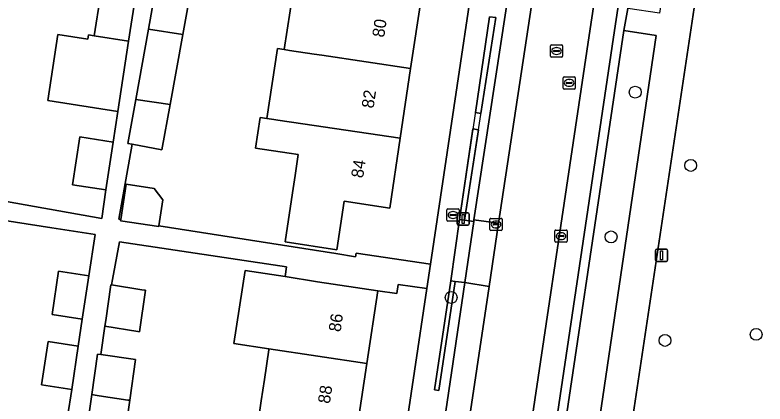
# Model space of a CAD drawing. Extents: x 163008 to 163854, y 382777 to 383982.
# Drawn here: x 163310.9 to 163372.4, y 383161 to 383192.9 of the extents above; entities that cross this region are included whole.
import ezdxf

# ---------------------------------------------------------------- set-up
doc = ezdxf.new("R2010")
doc.units = 0
for name, color, linetype in [('IMGEO_Boom', 7, 'Continuous'), ('IMGEO_Brandkraan', 7, 'Continuous'), ('IMGEO_Erf', 7, 'Continuous'), ('IMGEO_Groenvoorziening', 7, 'Continuous'), ('IMGEO_Haag', 7, 'Continuous'), ('IMGEO_Kolk', 7, 'Continuous'), ('IMGEO_Lichtmast', 7, 'Continuous'), ('IMGEO_Pand', 7, 'Continuous'), ('IMGEO_Pand_nummerreeks', 7, 'Continuous'), ('IMGEO_Parkeervlak_open', 7, 'Continuous'), ('IMGEO_Rijbaan_lokaal_gesloten', 7, 'Continuous'), ('IMGEO_Rioolput', 7, 'Continuous'), ('IMGEO_Voetpad_open', 7, 'Continuous')]:
    doc.layers.add(name, color=color, linetype=linetype)

msp = doc.modelspace()

# ---------------------------------------------------------------- linework, layer by layer
at = {"layer": 'IMGEO_Boom'}
for centre in [(163361.766, 383186.551), (163366.32, 383180.544), (163359.787, 383174.679), (163346.671, 383169.717), (163371.69, 383166.693), (163364.211, 383166.199)]:
    msp.add_circle(centre, 0.489, dxfattribs=at)
at = {"layer": 'IMGEO_Brandkraan'}
for p, q in [((163346.324, 383176.052), (163346.324, 383176.904)), ((163346.399, 383176.978), (163347.251, 383176.978)), ((163346.812, 383176.758), (163346.837, 383176.758)), ((163347.325, 383176.904), (163347.325, 383176.052)), ((163346.583, 383176.472), (163346.583, 383176.484)), ((163347.021, 383176.435), (163346.623, 383176.435)), ((163346.626, 383176.521), (163347.024, 383176.521)), ((163346.835, 383176.198), (163346.81, 383176.198)), ((163347.067, 383176.484), (163347.067, 383176.472)), ((163347.251, 383175.978), (163346.399, 383175.978))]:
    msp.add_line(p, q, dxfattribs=at)
for points in [[(163346.324, 383176.052), (163346.324, 383176.904)], [(163346.399, 383176.978), (163347.251, 383176.978)], [(163347.325, 383176.904), (163347.325, 383176.052)], [(163347.251, 383175.978), (163346.399, 383175.978)]]:
    msp.add_lwpolyline(points, dxfattribs=at)
for centre, radius, start, end in [((163346.401, 383176.902), 0.0765, 91.55205, 178.44795), ((163346.401, 383176.902), 0.0765, 91.55205, 178.44795), ((163347.249, 383176.902), 0.0765, 1.55205, 88.44795), ((163347.249, 383176.902), 0.0765, 1.55205, 88.44795), ((163346.623, 383176.481), 0.0403, 85.87752, 175.75265), ((163346.62, 383176.471), 0.0366, 178.93798, 274.71019), ((163347.024, 383176.478), 0.043, 264.86636, 352.45326), ((163347.028, 383176.483), 0.0386, 1.73085, 96.63898), ((163346.401, 383176.054), 0.0765, 181.55205, 268.44795), ((163346.401, 383176.054), 0.0765, 181.55205, 268.44795), ((163347.249, 383176.054), 0.0765, 271.55205, 358.44795), ((163347.249, 383176.054), 0.0765, 271.55205, 358.44795)]:
    msp.add_arc(centre, radius, start, end, dxfattribs=at)
for centre, major_axis, ratio, start_param, end_param in [((163346.811, 383176.478), (-0.387, 0.002), 0.722429, 4.712389, 7.853982), ((163346.836, 383176.478), (-0.39, 0.002), 0.717154, 1.570796, 4.712389)]:
    msp.add_ellipse(centre, major_axis=major_axis, ratio=ratio, start_param=start_param, end_param=end_param, dxfattribs=at)
at = {"layer": 'IMGEO_Erf'}
for points in [[(163325.305, 383194.922), (163324.649, 383191.287), (163323.614, 383185.542), (163322.946, 383181.835), (163320.507, 383182.275), (163319.399, 383176.125), (163319.573, 383176.098), (163320.012, 383179.008), (163322.298, 383178.664), (163323.024, 383177.725), (163322.704, 383175.604), (163337.198, 383173.318), (163338.825, 383173.062), (163338.87, 383173.348), (163344.964, 383172.44), (163350.513, 383209.655)], [(163344.227, 383194.39), (163343.342, 383188.484), (163342.486, 383182.773), (163341.628, 383177.047), (163337.885, 383177.608), (163337.289, 383173.636), (163333.042, 383174.273), (163333.65, 383178.298), (163333.875, 383179.71), (163334.122, 383181.446), (163333.385, 383181.556), (163330.621, 383181.968), (163330.996, 383184.47), (163331.557, 383184.385), (163332.418, 383190.122), (163332.982, 383190.038), (163333.703, 383194.842)], [(163305.399, 383178.444), (163318.007, 383176.201), (163318.335, 383178.538), (163315.611, 383178.956), (163316.213, 383182.877), (163318.935, 383182.45), (163319.321, 383184.963), (163313.583, 383185.863), (163314.414, 383191.282), (163316.866, 383190.906), (163316.917, 383191.241), (163317.398, 383191.166), (163317.907, 383194.487)], [(163310.677, 383153.971), (163311.748, 383153.81), (163311.882, 383154.698), (163314.358, 383154.309), (163314.673, 383156.4), (163312.197, 383156.789), (163312.729, 383160.32), (163315.205, 383159.932), (163315.542, 383162.168), (163313.066, 383162.556), (163313.602, 383166.112), (163316.078, 383165.723), (163316.411, 383167.934), (163313.935, 383168.323), (163314.469, 383171.872), (163316.948, 383171.499), (163317.457, 383174.88), (163313.908, 383175.415), (163294.265, 383178.498)], [(163330.856, 383159.704), (163331.085, 383161.233), (163331.35, 383163), (163331.713, 383165.425), (163331.726, 383165.514), (163328.856, 383165.944), (163329.765, 383171.932), (163333.049, 383171.423), (163333.171, 383172.238), (163319.469, 383174.281), (163318.88, 383171.184), (163318.811, 383170.755), (163321.305, 383170.352), (163321.525, 383170.316), (163321.595, 383170.305), (163321.113, 383166.911), (163320.978, 383166.932), (163318.272, 383167.37), (163317.932, 383165.038), (163320.777, 383164.633), (163320.3, 383161.284), (163319.788, 383157.679)], [(163341.637, 383150.129), (163344.666, 383170.44), (163342.333, 383170.788), (163342.22, 383170.035), (163340.654, 383170.27), (163339.761, 383164.312), (163338.89, 383158.502)]]:
    msp.add_lwpolyline(points, dxfattribs=at)
at = {"layer": 'IMGEO_Groenvoorziening'}
msp.add_lwpolyline([(163395.698, 383222.315), (163389.202, 383216.288), (163366.851, 383195.13), (163359.802, 383148.105), (163371.694, 383146.049), (163381.62, 383125.121), (163405.508, 383076.069), (163416.383, 383053.546), (163431.021, 383023.774), (163443.083, 383020.345), (163442.951, 383020.615), (163436.817, 383033.173)], dxfattribs=at)
for points in [[(163350.322, 383192.664), (163349.821, 383192.734), (163348.659, 383184.877), (163349.109, 383184.807)], [(163363.494, 383191.186), (163360.845, 383191.603), (163354.456, 383148.855), (163357.171, 383148.43)], [(163348.903, 383183.473), (163348.462, 383183.541), (163347.362, 383176.105), (163347.757, 383176.054)], [(163346.651, 383171.089), (163345.314, 383162.138), (163345.665, 383162.083), (163347.005, 383171.031)]]:
    msp.add_lwpolyline(points, close=True, dxfattribs=at)
at = {"layer": 'IMGEO_Haag'}
for points in [[(163347.362, 383176.105), (163347.757, 383176.054), (163350.322, 383192.664), (163349.821, 383192.734)], [(163346.651, 383171.089), (163345.314, 383162.138), (163345.665, 383162.083), (163347.005, 383171.031)]]:
    msp.add_lwpolyline(points, close=True, dxfattribs=at)
at = {"layer": 'IMGEO_Kolk'}
for p, q in [((163349.855, 383175.277), (163349.855, 383176.129)), ((163349.93, 383176.203), (163350.782, 383176.203)), ((163350.856, 383176.129), (163350.856, 383175.277)), ((163350.114, 383175.697), (163350.114, 383175.709)), ((163350.552, 383175.66), (163350.154, 383175.66)), ((163350.157, 383175.746), (163350.555, 383175.746)), ((163350.343, 383175.983), (163350.368, 383175.983)), ((163350.598, 383175.709), (163350.598, 383175.697)), ((163350.782, 383175.203), (163349.93, 383175.203)), ((163350.366, 383175.423), (163350.341, 383175.423)), ((163355.185, 383174.322), (163355.185, 383175.174)), ((163355.26, 383175.248), (163356.112, 383175.248)), ((163355.673, 383175.028), (163355.698, 383175.028)), ((163356.186, 383175.174), (163356.186, 383174.322)), ((163355.444, 383174.742), (163355.444, 383174.754)), ((163355.882, 383174.705), (163355.484, 383174.705)), ((163355.487, 383174.791), (163355.885, 383174.791)), ((163355.696, 383174.468), (163355.671, 383174.468)), ((163355.928, 383174.754), (163355.928, 383174.742)), ((163356.112, 383174.248), (163355.26, 383174.248))]:
    msp.add_line(p, q, dxfattribs=at)
for points in [[(163349.855, 383175.277), (163349.855, 383176.129)], [(163349.93, 383176.203), (163350.782, 383176.203)], [(163350.856, 383176.129), (163350.856, 383175.277)], [(163350.782, 383175.203), (163349.93, 383175.203)], [(163355.185, 383174.322), (163355.185, 383175.174)], [(163355.26, 383175.248), (163356.112, 383175.248)], [(163356.186, 383175.174), (163356.186, 383174.322)], [(163356.112, 383174.248), (163355.26, 383174.248)]]:
    msp.add_lwpolyline(points, dxfattribs=at)
for centre, radius, start, end in [((163349.932, 383176.127), 0.0765, 91.55205, 178.44795), ((163349.932, 383176.127), 0.0765, 91.55205, 178.44795), ((163350.78, 383176.127), 0.0765, 1.55205, 88.44795), ((163350.78, 383176.127), 0.0765, 1.55205, 88.44795), ((163350.154, 383175.706), 0.0403, 85.87752, 175.75265), ((163350.151, 383175.696), 0.0366, 178.93798, 274.71019), ((163350.555, 383175.703), 0.043, 264.86636, 352.45326), ((163350.559, 383175.708), 0.0386, 1.73085, 96.63898), ((163349.932, 383175.279), 0.0765, 181.55205, 268.44795), ((163349.932, 383175.279), 0.0765, 181.55205, 268.44795), ((163350.78, 383175.279), 0.0765, 271.55205, 358.44795), ((163350.78, 383175.279), 0.0765, 271.55205, 358.44795), ((163355.262, 383175.172), 0.0765, 91.55205, 178.44795), ((163355.262, 383175.172), 0.0765, 91.55205, 178.44795), ((163356.11, 383175.172), 0.0765, 1.55205, 88.44795), ((163356.11, 383175.172), 0.0765, 1.55205, 88.44795), ((163355.262, 383174.324), 0.0765, 181.55205, 268.44795), ((163355.262, 383174.324), 0.0765, 181.55205, 268.44795), ((163355.484, 383174.751), 0.0403, 85.87752, 175.75265), ((163355.481, 383174.741), 0.0366, 178.93798, 274.71019), ((163355.885, 383174.748), 0.043, 264.86636, 352.45326), ((163355.889, 383174.753), 0.0386, 1.73085, 96.63898), ((163356.11, 383174.324), 0.0765, 271.55205, 358.44795), ((163356.11, 383174.324), 0.0765, 271.55205, 358.44795)]:
    msp.add_arc(centre, radius, start, end, dxfattribs=at)
for centre, major_axis, ratio, start_param, end_param in [((163350.342, 383175.703), (-0.387, 0.002), 0.722429, 4.712389, 7.853982), ((163350.367, 383175.703), (-0.39, 0.002), 0.717154, 1.570796, 4.712389), ((163355.672, 383174.748), (-0.387, 0.002), 0.722429, 4.712389, 7.853982), ((163355.697, 383174.748), (-0.39, 0.002), 0.717154, 1.570796, 4.712389)]:
    msp.add_ellipse(centre, major_axis=major_axis, ratio=ratio, start_param=start_param, end_param=end_param, dxfattribs=at)
at = {"layer": 'IMGEO_Lichtmast'}
for p, q in [((163347.16, 383175.746), (163347.16, 383176.546)), ((163347.16, 383176.546), (163347.16, 383175.746)), ((163347.26, 383176.646), (163348.05, 383176.646)), ((163348.05, 383176.646), (163347.26, 383176.646)), ((163348.15, 383176.546), (163348.15, 383175.746)), ((163348.15, 383175.746), (163348.15, 383176.546)), ((163348.05, 383175.646), (163347.26, 383175.646)), ((163347.26, 383175.646), (163348.05, 383175.646)), ((163363.533, 383173.674), (163364.323, 383173.674)), ((163364.323, 383173.674), (163363.533, 383173.674)), ((163363.433, 383172.774), (163363.433, 383173.574)), ((163363.433, 383173.574), (163363.433, 383172.774)), ((163364.423, 383173.574), (163364.423, 383172.774)), ((163364.423, 383172.774), (163364.423, 383173.574)), ((163364.323, 383172.674), (163363.533, 383172.674)), ((163363.533, 383172.674), (163364.323, 383172.674))]:
    msp.add_line(p, q, dxfattribs=at)
for points in [[(163347.58, 383176.521), (163347.73, 383176.521), (163347.73, 383175.771), (163347.58, 383175.771), (163347.58, 383176.521)], [(163363.853, 383173.549), (163364.003, 383173.549), (163364.003, 383172.799), (163363.853, 383172.799), (163363.853, 383173.549)]]:
    msp.add_lwpolyline(points, dxfattribs=at)
for centre, start, end in [((163347.26, 383176.546), 90, 180), ((163347.26, 383176.546), 90, 180), ((163348.05, 383176.546), 0, 90), ((163348.05, 383176.546), 360, 90), ((163347.26, 383175.746), 180, 270), ((163347.26, 383175.746), 180, 270), ((163348.05, 383175.746), 270, 0), ((163348.05, 383175.746), 270, 0), ((163363.533, 383173.574), 90, 180), ((163363.533, 383173.574), 90, 180), ((163364.323, 383173.574), 0, 90), ((163364.323, 383173.574), 360, 90), ((163363.533, 383172.774), 180, 270), ((163363.533, 383172.774), 180, 270), ((163364.323, 383172.774), 270, 0), ((163364.323, 383172.774), 270, 0)]:
    msp.add_arc(centre, 0.1, start, end, dxfattribs=at)
at = {"layer": 'IMGEO_Pand'}
for points in [[(163344.227, 383194.39), (163336.278, 383195.582), (163333.868, 383195.943), (163333.849, 383195.82), (163333.703, 383194.842), (163332.982, 383190.038), (163333.403, 383189.974), (163335.426, 383189.671), (163336.055, 383189.577), (163343.342, 383188.484)], [(163325.305, 383194.922), (163322.718, 383195.388), (163322.509, 383195.426), (163321.839, 383191.708), (163324.649, 383191.287)], [(163320.715, 383194.047), (163317.907, 383194.487), (163317.398, 383191.166), (163320.205, 383190.726)], [(163321.839, 383191.708), (163320.802, 383185.954), (163323.614, 383185.542), (163324.649, 383191.287)], [(163320.205, 383190.726), (163317.398, 383191.166), (163316.917, 383191.241), (163316.866, 383190.906), (163314.414, 383191.282), (163313.583, 383185.863), (163319.321, 383184.963)], [(163343.342, 383188.484), (163336.055, 383189.577), (163335.426, 383189.671), (163333.403, 383189.974), (163332.982, 383190.038), (163332.418, 383190.122), (163331.557, 383184.385), (163332.121, 383184.301), (163332.461, 383184.25), (163334.497, 383183.945), (163342.486, 383182.773)], [(163323.614, 383185.542), (163320.802, 383185.954), (163320.15, 383182.339), (163320.507, 383182.275), (163322.946, 383181.835)], [(163342.486, 383182.773), (163334.497, 383183.945), (163332.461, 383184.25), (163332.121, 383184.301), (163331.557, 383184.385), (163330.996, 383184.47), (163330.621, 383181.968), (163333.385, 383181.556), (163334.122, 383181.446), (163333.875, 383179.71), (163333.65, 383178.298), (163333.042, 383174.273), (163337.289, 383173.636), (163337.885, 383177.608), (163341.628, 383177.047)], [(163318.935, 383182.45), (163316.213, 383182.877), (163315.611, 383178.956), (163318.335, 383178.538)], [(163319.573, 383176.098), (163319.558, 383175.998), (163322.692, 383175.526), (163322.704, 383175.604), (163323.024, 383177.725), (163322.298, 383178.664), (163320.012, 383179.008)], [(163314.469, 383171.872), (163313.935, 383168.323), (163316.411, 383167.934), (163316.948, 383171.499)], [(163340.654, 383170.27), (163335.71, 383171.011), (163333.049, 383171.423), (163329.765, 383171.932), (163328.856, 383165.944), (163331.726, 383165.514), (163339.761, 383164.312)], [(163318.811, 383170.755), (163318.755, 383170.764), (163318.338, 383167.834), (163318.272, 383167.37), (163320.978, 383166.932), (163321.113, 383166.911), (163321.595, 383170.305), (163321.525, 383170.316), (163321.305, 383170.352)], [(163316.078, 383165.723), (163313.602, 383166.112), (163313.066, 383162.556), (163315.542, 383162.168)], [(163317.932, 383165.038), (163317.669, 383165.075), (163317.196, 383161.749), (163317.46, 383161.709), (163317.808, 383161.657), (163320.162, 383161.304), (163320.3, 383161.284), (163320.777, 383164.633)], [(163339.761, 383164.312), (163331.726, 383165.514), (163331.713, 383165.425), (163331.35, 383163), (163331.085, 383161.233), (163330.856, 383159.704), (163338.89, 383158.502)], [(163320.3, 383161.284), (163320.162, 383161.304), (163317.808, 383161.657), (163317.46, 383161.709), (163317.196, 383161.749), (163316.684, 383158.143), (163316.947, 383158.104), (163319.65, 383157.7), (163319.788, 383157.679)]]:
    msp.add_lwpolyline(points, close=True, dxfattribs=at)
at = {"layer": 'IMGEO_Parkeervlak_open'}
for points in [[(163359.594, 383237.191), (163353.206, 383238.156), (163353.059, 383236.624), (163354.474, 383236.052), (163353.959, 383232.549), (163352.699, 383224.192), (163350.745, 383211.225), (163350.535, 383209.802), (163350.513, 383209.655), (163344.964, 383172.44), (163344.666, 383170.44), (163341.637, 383150.129), (163325.006, 383038.94), (163324.506, 383036.205), (163323.355, 383028.546), (163322.78, 383023.472), (163322.281, 383020.078), (163327.116, 383019.173), (163327.994, 383024.746), (163328.1, 383025.321)], [(163364.444, 383233.751), (163358.072, 383191.74), (163351.868, 383150.133), (163351.16, 383145.514), (163333.064, 383024.594)], [(163353.723, 383148.969), (163360.066, 383191.606), (163365.933, 383230.19), (163365.957, 383230.31)], [(163343.153, 383147.538), (163343.545, 383147.48), (163342.623, 383141.247), (163343.37, 383141.133), (163344.647, 383149.662), (163347.799, 383170.932), (163347.005, 383171.031), (163345.665, 383162.083), (163345.314, 383162.138), (163346.651, 383171.089), (163347.362, 383176.105), (163348.462, 383183.541), (163348.903, 383183.473), (163347.757, 383176.054), (163348.517, 383175.956), (163348.536, 383176.083), (163352.909, 383204.665)]]:
    msp.add_lwpolyline(points, dxfattribs=at)
for points in [[(163348.536, 383176.083), (163350.559, 383175.806), (163354.869, 383204.321), (163352.909, 383204.665)], [(163348.659, 383184.877), (163349.821, 383192.734), (163350.322, 383192.664), (163349.109, 383184.807)], [(163338.907, 383111.332), (163340.877, 383111.094), (163346.155, 383146.302), (163346.845, 383150.922), (163349.786, 383170.627), (163347.799, 383170.932), (163344.647, 383149.662), (163343.37, 383141.133), (163342.03, 383132.19)]]:
    msp.add_lwpolyline(points, close=True, dxfattribs=at)
at = {"layer": 'IMGEO_Rijbaan_lokaal_gesloten'}
msp.add_lwpolyline([(163359.373, 383234.322), (163356.488, 383215.31), (163354.869, 383204.321), (163350.559, 383175.806), (163349.786, 383170.627), (163346.845, 383150.922), (163351.868, 383150.133), (163358.072, 383191.74), (163364.444, 383233.751)], close=True, dxfattribs=at)
at = {"layer": 'IMGEO_Rioolput'}
for p, q in [((163354.813, 383189.502), (163354.813, 383190.354)), ((163354.888, 383190.428), (163355.74, 383190.428)), ((163355.814, 383190.354), (163355.814, 383189.502)), ((163355.072, 383189.922), (163355.072, 383189.934)), ((163355.51, 383189.885), (163355.112, 383189.885)), ((163355.115, 383189.971), (163355.513, 383189.971)), ((163355.324, 383189.648), (163355.299, 383189.648)), ((163355.301, 383190.208), (163355.326, 383190.208)), ((163355.556, 383189.934), (163355.556, 383189.922)), ((163355.74, 383189.428), (163354.888, 383189.428)), ((163355.927, 383187.809), (163356.779, 383187.809)), ((163355.852, 383186.883), (163355.852, 383187.735)), ((163356.111, 383187.303), (163356.111, 383187.315)), ((163356.549, 383187.266), (163356.151, 383187.266)), ((163356.154, 383187.352), (163356.552, 383187.352)), ((163356.34, 383187.589), (163356.365, 383187.589)), ((163356.595, 383187.315), (163356.595, 383187.303)), ((163356.853, 383187.735), (163356.853, 383186.883)), ((163356.779, 383186.809), (163355.927, 383186.809)), ((163356.363, 383187.029), (163356.338, 383187.029))]:
    msp.add_line(p, q, dxfattribs=at)
for points in [[(163354.813, 383189.502), (163354.813, 383190.354)], [(163354.888, 383190.428), (163355.74, 383190.428)], [(163355.814, 383190.354), (163355.814, 383189.502)], [(163355.74, 383189.428), (163354.888, 383189.428)], [(163355.927, 383187.809), (163356.779, 383187.809)], [(163355.852, 383186.883), (163355.852, 383187.735)], [(163356.853, 383187.735), (163356.853, 383186.883)], [(163356.779, 383186.809), (163355.927, 383186.809)]]:
    msp.add_lwpolyline(points, dxfattribs=at)
for centre, radius, start, end in [((163354.89, 383190.352), 0.0765, 91.55205, 178.44795), ((163354.89, 383190.352), 0.0765, 91.55205, 178.44795), ((163355.738, 383190.352), 0.0765, 1.55205, 88.44795), ((163355.738, 383190.352), 0.0765, 1.55205, 88.44795), ((163355.112, 383189.931), 0.0403, 85.87752, 175.75265), ((163355.109, 383189.921), 0.0366, 178.93798, 274.71019), ((163355.513, 383189.928), 0.043, 264.86636, 352.45326), ((163355.517, 383189.933), 0.0386, 1.73085, 96.63898), ((163354.89, 383189.504), 0.0765, 181.55205, 268.44795), ((163354.89, 383189.504), 0.0765, 181.55205, 268.44795), ((163355.738, 383189.504), 0.0765, 271.55205, 358.44795), ((163355.738, 383189.504), 0.0765, 271.55205, 358.44795), ((163355.929, 383187.733), 0.0765, 91.55205, 178.44795), ((163355.929, 383187.733), 0.0765, 91.55205, 178.44795), ((163356.777, 383187.733), 0.0765, 1.55205, 88.44795), ((163356.777, 383187.733), 0.0765, 1.55205, 88.44795), ((163356.151, 383187.312), 0.0403, 85.87752, 175.75265), ((163356.148, 383187.302), 0.0366, 178.93798, 274.71019), ((163356.552, 383187.309), 0.043, 264.86636, 352.45326), ((163356.556, 383187.314), 0.0386, 1.73085, 96.63898), ((163355.929, 383186.885), 0.0765, 181.55205, 268.44795), ((163355.929, 383186.885), 0.0765, 181.55205, 268.44795), ((163356.777, 383186.885), 0.0765, 271.55205, 358.44795), ((163356.777, 383186.885), 0.0765, 271.55205, 358.44795)]:
    msp.add_arc(centre, radius, start, end, dxfattribs=at)
for centre, major_axis, ratio, start_param, end_param in [((163355.3, 383189.928), (-0.387, 0.002), 0.722429, 4.712389, 7.853982), ((163355.325, 383189.928), (-0.39, 0.002), 0.717154, 1.570796, 4.712389), ((163356.339, 383187.309), (-0.387, 0.002), 0.722429, 4.712389, 7.853982), ((163356.364, 383187.309), (-0.39, 0.002), 0.717154, 1.570796, 4.712389)]:
    msp.add_ellipse(centre, major_axis=major_axis, ratio=ratio, start_param=start_param, end_param=end_param, dxfattribs=at)
at = {"layer": 'IMGEO_Voetpad_open'}
for points in [[(163354.108, 383146.459), (163354.456, 383148.855), (163360.845, 383191.603), (163361.17, 383193.412), (163366.685, 383230.187), (163365.957, 383230.31), (163365.933, 383230.19), (163360.066, 383191.606), (163353.723, 383148.969), (163335.498, 383027.101)], [(163372.375, 383229.229), (163369.299, 383229.747), (163363.77, 383193.021), (163361.17, 383193.412), (163360.845, 383191.603), (163363.494, 383191.186), (163357.171, 383148.43), (163354.456, 383148.855), (163354.108, 383146.459), (163356.77, 383146.06), (163342.222, 383049.06)], [(163359.394, 383145.384), (163359.802, 383148.105), (163366.851, 383195.13), (163367.519, 383199.591), (163371.149, 383223.662), (163371.782, 383227.994)], [(163308.327, 383216.34), (163319.733, 383214.6), (163319.8, 383214.966), (163323.655, 383214.256), (163323.609, 383214.008), (163323.971, 383213.953), (163322.774, 383207.469), (163321.974, 383202.25), (163321.639, 383200.069), (163321.089, 383196.485), (163320.715, 383194.047), (163320.205, 383190.726), (163319.321, 383184.963), (163318.935, 383182.45), (163318.335, 383178.538), (163318.007, 383176.201), (163305.399, 383178.444)], [(163316.684, 383158.143), (163317.196, 383161.749), (163317.669, 383165.075), (163317.932, 383165.038), (163318.272, 383167.37), (163318.338, 383167.834), (163318.755, 383170.764), (163318.811, 383170.755), (163318.88, 383171.184), (163319.469, 383174.281), (163333.171, 383172.238), (163333.049, 383171.423), (163335.71, 383171.011), (163340.654, 383170.27), (163342.22, 383170.035), (163342.333, 383170.788), (163344.666, 383170.44), (163344.964, 383172.44), (163338.87, 383173.348), (163338.825, 383173.062), (163337.198, 383173.318), (163322.704, 383175.604), (163322.692, 383175.526), (163319.558, 383175.998), (163319.573, 383176.098), (163319.399, 383176.125), (163320.507, 383182.275), (163320.15, 383182.339), (163320.802, 383185.954), (163321.839, 383191.708), (163322.509, 383195.426)], [(163294.265, 383178.498), (163313.908, 383175.415), (163317.457, 383174.88), (163316.948, 383171.499), (163316.411, 383167.934), (163316.078, 383165.723), (163315.542, 383162.168), (163315.205, 383159.932), (163314.673, 383156.4), (163314.358, 383154.309), (163313.805, 383150.636), (163313.47, 383148.413), (163312.936, 383144.869), (163312.561, 383142.381), (163312.044, 383138.954), (163311.996, 383138.634), (163311.73, 383136.896), (163311.85, 383136.878), (163311.306, 383133.318), (163310.425, 383127.55)]]:
    msp.add_lwpolyline(points, dxfattribs=at)
for points in [[(163347.005, 383171.031), (163347.799, 383170.932), (163348.517, 383175.956), (163347.757, 383176.054), (163347.362, 383176.105), (163346.651, 383171.089)], [(163349.786, 383170.627), (163350.559, 383175.806), (163348.536, 383176.083), (163348.517, 383175.956), (163347.799, 383170.932)]]:
    msp.add_lwpolyline(points, close=True, dxfattribs=at)

# ---------------------------------------------------------------- texts
at = {"layer": 'IMGEO_Pand_nummerreeks'}
for s, p in [('80', (163341.171, 383190.996)), ('82', (163340.299, 383185.182)), ('84', (163339.443, 383179.466)), ('86', (163337.594, 383166.847)), ('88', (163336.712, 383160.966))]:
    msp.add_text(s, height=1, rotation=81.4746, dxfattribs=at).set_placement(p)

doc.saveas('drawing.dxf')
